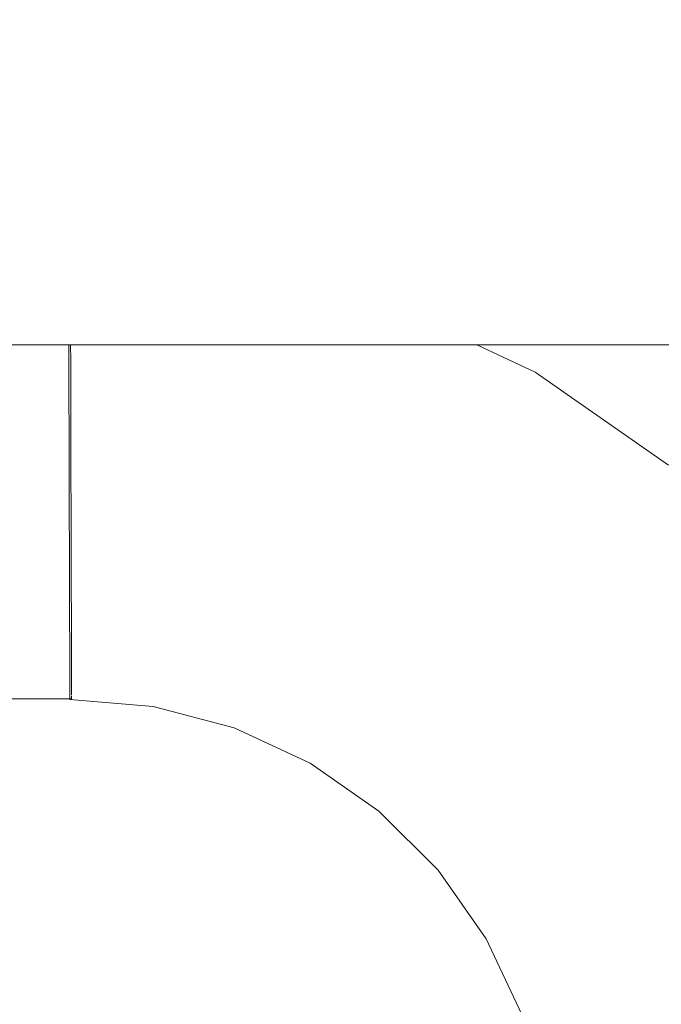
# Model space of a CAD drawing. Header units: millimetres. Extents: x -30280 to 309309, y -17460 to 4378.
# Tile 1020 of 1056: x 285227 to 285250, y -13031 to -12996. Entities that reach past the tile are written whole.
import ezdxf

# ---------------------------------------------------------------- set-up
doc = ezdxf.new("R2010")
doc.units = ezdxf.units.MM
doc.header["$MEASUREMENT"] = 0
doc.linetypes.add('Wipeout_Contour', pattern=[1000, 0, -1000])
doc.layers.add('Nuevo_08_E_Envans secs', color=7, linetype='Continuous')
doc.layers.add('Nuevo_09_EI_Mobiliari general', color=7, linetype='Continuous')
doc.layers.add('Nuevo_09_EI_Mobiliari general_Pluma_Nº__1', color=7, linetype='Continuous', lineweight=5)

# ---------------------------------------------------------------- blocks, each defined once
blk = doc.blocks.new('Elem Sección_751_7', base_point=(301400.27, -13459.976))
at = {"color": 254, "linetype": 'Wipeout_Contour', "lineweight": 0, "ltscale": 10843608.69459823}
blk.add_wipeout([(284874.936, -13034.287), (284873.36, -13043.221), (284873.49, -13043.221), (284873.817, -13043.071), (284879.368, -13041.62), (284885.027, -13041.147), (284885.027, -13041.12), (285060.47, -13041.603), (285235.913, -13041.12), (285235.913, -13041.147), (285241.573, -13041.62), (285247.123, -13043.071), (285247.45, -13043.221), (285247.58, -13043.221), (285246.005, -13034.287), (285245.236, -13031.419), (285243.979, -13028.729), (285242.274, -13026.298), (285240.172, -13024.201), (285237.737, -13022.502), (285235.044, -13021.252), (285232.174, -13020.49), (285229.215, -13020.239), (285229.215, -13020.217), (285073.662, -13020.652), (285073.661, -13020.725), (285060.47, -13020.689), (285047.279, -13020.725), (285047.279, -13020.652), (284891.725, -13020.217), (284891.725, -13020.239), (284888.766, -13020.49), (284885.896, -13021.252), (284883.203, -13022.502), (284880.768, -13024.201), (284878.666, -13026.298), (284876.961, -13028.729), (284875.705, -13031.419)], dxfattribs=at).dxf.layer = 'Nuevo_09_EI_Mobiliari general'
at = {"color": 254, "linetype": 'Wipeout_Contour', "lineweight": 0, "ltscale": 2855580.307264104}
blk.add_wipeout([(285285.47, -13007.674), (285243.648, -13007.674), (285245.713, -13008.632), (285250.44, -13011.93), (285254.52, -13016.001), (285257.83, -13020.719), (285260.269, -13025.942), (285261.761, -13031.509), (285263.827, -13043.221), (285285.47, -13043.221)], dxfattribs=at).dxf.layer = 'Nuevo_09_EI_Mobiliari general'
at = {"color": 254, "linetype": 'Wipeout_Contour', "lineweight": 0, "ltscale": 1141427.326330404}
blk.add_wipeout([(285285.47, -13007.674), (285285.47, -12996.139), (284835.47, -12996.139), (284835.47, -13007.674)], dxfattribs=at).dxf.layer = 'Nuevo_09_EI_Mobiliari general'
at = {"color": 254, "linetype": 'Wipeout_Contour', "lineweight": 0, "ltscale": 1142178.371112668}
blk.add_wipeout([(285245.713, -13008.632), (285245.652, -13008.737), (285250.362, -13012.023), (285250.44, -13011.93)], dxfattribs=at).dxf.layer = 'Nuevo_09_EI_Mobiliari general'
at = {"color": 254, "linetype": 'Wipeout_Contour', "lineweight": 0, "ltscale": 1142164.096676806}
blk.add_wipeout([(285243.361, -13007.674), (285245.652, -13008.737), (285245.713, -13008.632), (285243.648, -13007.674)], dxfattribs=at).dxf.layer = 'Nuevo_09_EI_Mobiliari general'
at = {"color": 254, "linetype": 'Wipeout_Contour', "lineweight": 0, "ltscale": 1142195.964996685}
blk.add_wipeout([(285250.362, -13012.023), (285250.13, -13012.3), (285254.151, -13016.311), (285254.427, -13016.079)], dxfattribs=at).dxf.layer = 'Nuevo_09_EI_Mobiliari general'
at = {"color": 254, "linetype": 'Wipeout_Contour', "lineweight": 0, "ltscale": 1142177.864725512}
blk.add_wipeout([(285245.652, -13008.737), (285245.472, -13009.05), (285250.13, -13012.3), (285250.362, -13012.023)], dxfattribs=at).dxf.layer = 'Nuevo_09_EI_Mobiliari general'
at = {"color": 254, "linetype": 'Wipeout_Contour', "lineweight": 0, "ltscale": 1142162.611182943}
blk.add_wipeout([(285242.506, -13007.674), (285245.472, -13009.05), (285245.652, -13008.737), (285243.361, -13007.674)], dxfattribs=at).dxf.layer = 'Nuevo_09_EI_Mobiliari general'
at = {"color": 254, "linetype": 'Wipeout_Contour', "lineweight": 0, "ltscale": 1142194.696831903}
blk.add_wipeout([(285250.13, -13012.3), (285249.752, -13012.752), (285253.7, -13016.691), (285254.151, -13016.311)], dxfattribs=at).dxf.layer = 'Nuevo_09_EI_Mobiliari general'
at = {"color": 254, "linetype": 'Wipeout_Contour', "lineweight": 0, "ltscale": 1142176.859834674}
blk.add_wipeout([(285245.472, -13009.05), (285245.179, -13009.561), (285249.752, -13012.752), (285250.13, -13012.3)], dxfattribs=at).dxf.layer = 'Nuevo_09_EI_Mobiliari general'
at = {"color": 254, "linetype": 'Wipeout_Contour', "lineweight": 0, "ltscale": 1142159.888603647}
blk.add_wipeout([(285241.112, -13007.674), (285245.179, -13009.561), (285245.472, -13009.05), (285242.506, -13007.674)], dxfattribs=at).dxf.layer = 'Nuevo_09_EI_Mobiliari general'
at = {"color": 254, "linetype": 'Wipeout_Contour', "lineweight": 0, "ltscale": 1142192.839318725}
blk.add_wipeout([(285249.752, -13012.752), (285249.238, -13013.366), (285253.088, -13017.205), (285253.7, -13016.691)], dxfattribs=at).dxf.layer = 'Nuevo_09_EI_Mobiliari general'
at = {"color": 254, "linetype": 'Wipeout_Contour', "lineweight": 0, "ltscale": 1142175.387165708}
blk.add_wipeout([(285245.179, -13009.561), (285244.78, -13010.254), (285249.238, -13013.366), (285249.752, -13012.752)], dxfattribs=at).dxf.layer = 'Nuevo_09_EI_Mobiliari general'
at = {"color": 254, "linetype": 'Wipeout_Contour', "lineweight": 0, "ltscale": 1427693.553048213}
blk.add_wipeout([(285239.954, -13007.674), (285239.848, -13007.966), (285244.78, -13010.254), (285245.179, -13009.561), (285241.112, -13007.674)], dxfattribs=at).dxf.layer = 'Nuevo_09_EI_Mobiliari general'
at = {"color": 254, "linetype": 'Wipeout_Contour', "lineweight": 0, "ltscale": 1142190.449086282}
blk.add_wipeout([(285249.238, -13013.366), (285248.606, -13014.122), (285252.333, -13017.84), (285253.088, -13017.205)], dxfattribs=at).dxf.layer = 'Nuevo_09_EI_Mobiliari general'
at = {"color": 254, "linetype": 'Wipeout_Contour', "lineweight": 0, "ltscale": 856607.442273}
blk.add_wipeout([(285239.954, -13007.674), (285238.748, -13007.674), (285239.848, -13007.966)], dxfattribs=at).dxf.layer = 'Nuevo_09_EI_Mobiliari general'
at = {"color": 254, "linetype": 'Wipeout_Contour', "lineweight": 0, "ltscale": 1142173.491636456}
blk.add_wipeout([(285244.78, -13010.254), (285244.288, -13011.109), (285248.606, -13014.122), (285249.238, -13013.366)], dxfattribs=at).dxf.layer = 'Nuevo_09_EI_Mobiliari general'
at = {"color": 254, "linetype": 'Wipeout_Contour', "lineweight": 0, "ltscale": 1142154.544277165}
blk.add_wipeout([(285239.848, -13007.966), (285239.513, -13008.893), (285244.288, -13011.109), (285244.78, -13010.254)], dxfattribs=at).dxf.layer = 'Nuevo_09_EI_Mobiliari general'
at = {"color": 254, "linetype": 'Wipeout_Contour', "lineweight": 0, "ltscale": 1142187.598920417}
blk.add_wipeout([(285247.873, -13014.998), (285251.459, -13018.575), (285252.333, -13017.84), (285248.606, -13014.122)], dxfattribs=at).dxf.layer = 'Nuevo_09_EI_Mobiliari general'
at = {"layer": 'Nuevo_09_EI_Mobiliari general_Pluma_Nº__1', "color": 7, "linetype": 'Continuous', "lineweight": 5}
blk.add_line((285245.713, -13008.632), (285243.648, -13007.674), dxfattribs=at)
at = {"color": 254, "linetype": 'Wipeout_Contour', "lineweight": 0, "ltscale": 1142138.112359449}
blk.add_wipeout([(285234.92, -13007.674), (285239.513, -13008.893), (285239.848, -13007.966), (285238.748, -13007.674)], dxfattribs=at).dxf.layer = 'Nuevo_09_EI_Mobiliari general'
at = {"color": 254, "linetype": 'Wipeout_Contour', "lineweight": 0, "ltscale": 1142171.230986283}
blk.add_wipeout([(285243.719, -13012.099), (285247.873, -13014.998), (285248.606, -13014.122), (285244.288, -13011.109)], dxfattribs=at).dxf.layer = 'Nuevo_09_EI_Mobiliari general'
at = {"color": 254, "linetype": 'Wipeout_Contour', "lineweight": 0, "ltscale": 1142152.942206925}
blk.add_wipeout([(285239.124, -13009.967), (285243.719, -13012.099), (285244.288, -13011.109), (285239.513, -13008.893)], dxfattribs=at).dxf.layer = 'Nuevo_09_EI_Mobiliari general'
at = {"color": 254, "linetype": 'Wipeout_Contour', "lineweight": 0, "ltscale": 1142184.375547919}
blk.add_wipeout([(285247.873, -13014.998), (285247.062, -13015.967), (285250.491, -13019.388), (285251.459, -13018.575)], dxfattribs=at).dxf.layer = 'Nuevo_09_EI_Mobiliari general'
at = {"color": 254, "linetype": 'Wipeout_Contour', "lineweight": 0, "ltscale": 1427664.984348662}
blk.add_wipeout([(285234.229, -13008.668), (285239.124, -13009.967), (285239.513, -13008.893), (285234.92, -13007.674), (285234.402, -13007.674)], dxfattribs=at).dxf.layer = 'Nuevo_09_EI_Mobiliari general'
at = {"color": 254, "linetype": 'Wipeout_Contour', "lineweight": 0, "ltscale": 1142168.674015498}
blk.add_wipeout([(285243.719, -13012.099), (285243.089, -13013.195), (285247.062, -13015.967), (285247.873, -13014.998)], dxfattribs=at).dxf.layer = 'Nuevo_09_EI_Mobiliari general'
at = {"color": 254, "linetype": 'Wipeout_Contour', "lineweight": 0, "ltscale": 1142193.640315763}
blk.add_wipeout([(285250.491, -13019.388), (285249.46, -13020.255), (285252.107, -13024.029), (285253.273, -13023.354)], dxfattribs=at).dxf.layer = 'Nuevo_09_EI_Mobiliari general'
at = {"layer": 'Nuevo_09_EI_Mobiliari general_Pluma_Nº__1', "color": 7, "linetype": 'Continuous', "lineweight": 5}
blk.add_line((285250.44, -13011.93), (285245.713, -13008.632), dxfattribs=at)
at = {"color": 254, "linetype": 'Wipeout_Contour', "lineweight": 0, "ltscale": 1142112.987464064}
blk.add_wipeout([(285229.243, -13007.674), (285229.245, -13008.245), (285234.229, -13008.668), (285234.402, -13007.674)], dxfattribs=at).dxf.layer = 'Nuevo_09_EI_Mobiliari general'
at = {"color": 254, "linetype": 'Wipeout_Contour', "lineweight": 0, "ltscale": 1142151.129733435}
blk.add_wipeout([(285239.124, -13009.967), (285238.695, -13011.156), (285243.089, -13013.195), (285243.719, -13012.099)], dxfattribs=at).dxf.layer = 'Nuevo_09_EI_Mobiliari general'
at = {"color": 254, "linetype": 'Wipeout_Contour', "lineweight": 0, "ltscale": 1142180.876996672}
blk.add_wipeout([(285247.062, -13015.967), (285246.197, -13017), (285249.46, -13020.255), (285250.491, -13019.388)], dxfattribs=at).dxf.layer = 'Nuevo_09_EI_Mobiliari general'
at = {"color": 254, "linetype": 'Wipeout_Contour', "lineweight": 0, "ltscale": 1142132.277996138}
blk.add_wipeout([(285234.229, -13008.668), (285234.012, -13009.913), (285238.695, -13011.156), (285239.124, -13009.967)], dxfattribs=at).dxf.layer = 'Nuevo_09_EI_Mobiliari general'
at = {"color": 254, "linetype": 'Wipeout_Contour', "lineweight": 0, "ltscale": 1142165.898488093}
blk.add_wipeout([(285243.089, -13013.195), (285242.418, -13014.362), (285246.197, -13017), (285247.062, -13015.967)], dxfattribs=at).dxf.layer = 'Nuevo_09_EI_Mobiliari general'
at = {"color": 254, "linetype": 'Wipeout_Contour', "lineweight": 0, "ltscale": 1142189.327176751}
blk.add_wipeout([(285249.46, -13020.255), (285248.397, -13021.149), (285250.905, -13024.724), (285252.107, -13024.029)], dxfattribs=at).dxf.layer = 'Nuevo_09_EI_Mobiliari general'
at = {"color": 254, "linetype": 'Wipeout_Contour', "lineweight": 0, "ltscale": 1427639.107791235}
blk.add_wipeout([(285229.245, -13008.245), (285229.248, -13009.481), (285229.248, -13009.508), (285234.012, -13009.913), (285234.229, -13008.668)], dxfattribs=at).dxf.layer = 'Nuevo_09_EI_Mobiliari general'
at = {"color": 254, "linetype": 'Wipeout_Contour', "lineweight": 0, "ltscale": 1142149.161983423}
blk.add_wipeout([(285238.695, -13011.156), (285238.237, -13012.423), (285242.418, -13014.362), (285243.089, -13013.195)], dxfattribs=at).dxf.layer = 'Nuevo_09_EI_Mobiliari general'
at = {"color": 254, "linetype": 'Wipeout_Contour', "lineweight": 0, "ltscale": 1142177.20961115}
blk.add_wipeout([(285246.197, -13017), (285245.306, -13018.066), (285248.397, -13021.149), (285249.46, -13020.255)], dxfattribs=at).dxf.layer = 'Nuevo_09_EI_Mobiliari general'
at = {"color": 254, "linetype": 'Wipeout_Contour', "lineweight": 0, "ltscale": 1142194.068830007}
blk.add_wipeout([(285250.905, -13024.724), (285249.702, -13025.419), (285251.447, -13029.156), (285252.752, -13028.68)], dxfattribs=at).dxf.layer = 'Nuevo_09_EI_Mobiliari general'
at = {"color": 254, "linetype": 'Wipeout_Contour', "lineweight": 0, "ltscale": 1141765.623235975}
blk.add_wipeout([(285229.243, -13007.674), (285060.47, -13007.674), (285060.47, -13008.689), (285229.245, -13008.217)], dxfattribs=at).dxf.layer = 'Nuevo_09_EI_Mobiliari general'
at = {"color": 254, "linetype": 'Wipeout_Contour', "lineweight": 0, "ltscale": 1142131.178176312}
blk.add_wipeout([(285234.012, -13009.913), (285233.782, -13011.24), (285238.237, -13012.423), (285238.695, -13011.156)], dxfattribs=at).dxf.layer = 'Nuevo_09_EI_Mobiliari general'
at = {"color": 254, "linetype": 'Wipeout_Contour', "lineweight": 0, "ltscale": 1142162.988761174}
blk.add_wipeout([(285242.418, -13014.362), (285241.725, -13015.567), (285245.306, -13018.066), (285246.197, -13017)], dxfattribs=at).dxf.layer = 'Nuevo_09_EI_Mobiliari general'
at = {"color": 254, "linetype": 'Wipeout_Contour', "lineweight": 0, "ltscale": 1142184.946779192}
blk.add_wipeout([(285248.397, -13021.149), (285247.334, -13022.043), (285249.702, -13025.419), (285250.905, -13024.724)], dxfattribs=at).dxf.layer = 'Nuevo_09_EI_Mobiliari general'
at = {"layer": 'Nuevo_09_EI_Mobiliari general_Pluma_Nº__1', "color": 7, "linetype": 'Continuous', "lineweight": 5}
blk.add_line((285285.47, -13007.674), (284835.47, -13007.674), dxfattribs=at)
at = {"color": 254, "linetype": 'Wipeout_Contour', "lineweight": 0, "ltscale": 1713165.178473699}
blk.add_wipeout([(285229.185, -13009.503), (285229.189, -13010.828), (285229.252, -13010.828), (285229.252, -13010.855), (285233.782, -13011.24), (285234.012, -13009.913)], dxfattribs=at).dxf.layer = 'Nuevo_09_EI_Mobiliari general'
at = {"color": 254, "linetype": 'Wipeout_Contour', "lineweight": 0, "ltscale": 1142147.098749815}
blk.add_wipeout([(285238.237, -13012.423), (285237.764, -13013.729), (285241.725, -13015.567), (285242.418, -13014.362)], dxfattribs=at).dxf.layer = 'Nuevo_09_EI_Mobiliari general'
at = {"color": 254, "linetype": 'Wipeout_Contour', "lineweight": 0, "ltscale": 1142173.484813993}
blk.add_wipeout([(285245.306, -13018.066), (285244.414, -13019.131), (285247.334, -13022.043), (285248.397, -13021.149)], dxfattribs=at).dxf.layer = 'Nuevo_09_EI_Mobiliari general'
at = {"color": 254, "linetype": 'Wipeout_Contour', "lineweight": 0, "ltscale": 1142189.240333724}
blk.add_wipeout([(285249.702, -13025.419), (285248.536, -13026.094), (285250.181, -13029.617), (285251.447, -13029.156)], dxfattribs=at).dxf.layer = 'Nuevo_09_EI_Mobiliari general'
at = {"color": 254, "linetype": 'Wipeout_Contour', "lineweight": 0, "ltscale": 1141765.835689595}
blk.add_wipeout([(285229.245, -13008.217), (285060.47, -13008.689), (285060.47, -13009.952), (285229.248, -13009.481)], dxfattribs=at).dxf.layer = 'Nuevo_09_EI_Mobiliari general'
at = {"color": 254, "linetype": 'Wipeout_Contour', "lineweight": 0, "ltscale": 1142130.024484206}
blk.add_wipeout([(285233.782, -13011.24), (285233.544, -13012.608), (285237.764, -13013.729), (285238.237, -13012.423)], dxfattribs=at).dxf.layer = 'Nuevo_09_EI_Mobiliari general'
at = {"color": 254, "linetype": 'Wipeout_Contour', "lineweight": 0, "ltscale": 1142160.033213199}
blk.add_wipeout([(285241.725, -13015.567), (285241.033, -13016.771), (285244.414, -13019.131), (285245.306, -13018.066)], dxfattribs=at).dxf.layer = 'Nuevo_09_EI_Mobiliari general'
at = {"color": 254, "linetype": 'Wipeout_Contour', "lineweight": 0, "ltscale": 1142180.632176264}
blk.add_wipeout([(285247.334, -13022.043), (285246.303, -13022.91), (285248.536, -13026.094), (285249.702, -13025.419)], dxfattribs=at).dxf.layer = 'Nuevo_09_EI_Mobiliari general'
at = {"color": 254, "linetype": 'Wipeout_Contour', "lineweight": 0, "ltscale": 1142190.418669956}
blk.add_wipeout([(285250.181, -13029.617), (285248.994, -13030.05), (285249.944, -13033.593), (285251.188, -13033.373)], dxfattribs=at).dxf.layer = 'Nuevo_09_EI_Mobiliari general'
at = {"layer": 'Nuevo_09_EI_Mobiliari general_Pluma_Nº__1', "color": 7, "linetype": 'Continuous', "lineweight": 5}
for p, q in [((285229.18, -13007.674), (285229.182, -13008.217)), ((285229.243, -13007.674), (285229.245, -13008.217))]:
    blk.add_line(p, q, dxfattribs=at)
at = {"color": 254, "linetype": 'Wipeout_Contour', "lineweight": 0, "ltscale": 1142112.285140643}
blk.add_wipeout([(285229.189, -13010.85), (285229.193, -13012.239), (285233.544, -13012.608), (285233.782, -13011.24)], dxfattribs=at).dxf.layer = 'Nuevo_09_EI_Mobiliari general'
at = {"color": 254, "linetype": 'Wipeout_Contour', "lineweight": 0, "ltscale": 1142145.002665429}
blk.add_wipeout([(285237.764, -13013.729), (285237.292, -13015.035), (285241.033, -13016.771), (285241.725, -13015.567)], dxfattribs=at).dxf.layer = 'Nuevo_09_EI_Mobiliari general'
at = {"color": 254, "linetype": 'Wipeout_Contour', "lineweight": 0, "ltscale": 1142169.815711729}
blk.add_wipeout([(285244.414, -13019.131), (285243.55, -13020.164), (285246.303, -13022.91), (285247.334, -13022.043)], dxfattribs=at).dxf.layer = 'Nuevo_09_EI_Mobiliari general'
at = {"color": 254, "linetype": 'Wipeout_Contour', "lineweight": 0, "ltscale": 1142184.632365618}
blk.add_wipeout([(285248.536, -13026.094), (285247.442, -13026.726), (285248.994, -13030.05), (285250.181, -13029.617)], dxfattribs=at).dxf.layer = 'Nuevo_09_EI_Mobiliari general'
at = {"color": 254, "linetype": 'Wipeout_Contour', "lineweight": 0, "ltscale": 1712816.473677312}
blk.add_wipeout([(285060.47, -13011.299), (285229.189, -13010.828), (285229.185, -13009.503), (285229.248, -13009.508), (285229.248, -13009.481), (285060.47, -13009.952)], dxfattribs=at).dxf.layer = 'Nuevo_09_EI_Mobiliari general'
at = {"color": 254, "linetype": 'Wipeout_Contour', "lineweight": 0, "ltscale": 1142128.85188775}
blk.add_wipeout([(285233.544, -13012.608), (285233.306, -13013.977), (285237.292, -13015.035), (285237.764, -13013.729)], dxfattribs=at).dxf.layer = 'Nuevo_09_EI_Mobiliari general'
at = {"color": 254, "linetype": 'Wipeout_Contour', "lineweight": 0, "ltscale": 1142157.121549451}
blk.add_wipeout([(285241.033, -13016.771), (285240.361, -13017.939), (285243.55, -13020.164), (285244.414, -13019.131)], dxfattribs=at).dxf.layer = 'Nuevo_09_EI_Mobiliari general'
at = {"color": 254, "linetype": 'Wipeout_Contour', "lineweight": 0, "ltscale": 1142176.514356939}
blk.add_wipeout([(285246.303, -13022.91), (285245.336, -13023.724), (285247.442, -13026.726), (285248.536, -13026.094)], dxfattribs=at).dxf.layer = 'Nuevo_09_EI_Mobiliari general'
at = {"color": 254, "linetype": 'Wipeout_Contour', "lineweight": 0, "ltscale": 1142185.849217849}
blk.add_wipeout([(285247.921, -13030.441), (285248.819, -13033.791), (285249.944, -13033.593), (285248.994, -13030.05)], dxfattribs=at).dxf.layer = 'Nuevo_09_EI_Mobiliari general'
at = {"layer": 'Nuevo_09_EI_Mobiliari general_Pluma_Nº__1', "color": 7, "linetype": 'Continuous', "lineweight": 5}
for p, q in [((285229.182, -13008.217), (285229.185, -13009.481)), ((285229.245, -13008.217), (285229.248, -13009.481))]:
    blk.add_line(p, q, dxfattribs=at)
at = {"color": 254, "linetype": 'Wipeout_Contour', "lineweight": 0, "ltscale": 1142112.071816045}
blk.add_wipeout([(285229.193, -13012.239), (285229.197, -13013.628), (285233.306, -13013.977), (285233.544, -13012.608)], dxfattribs=at).dxf.layer = 'Nuevo_09_EI_Mobiliari general'
at = {"color": 254, "linetype": 'Wipeout_Contour', "lineweight": 0, "ltscale": 1142142.937291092}
blk.add_wipeout([(285237.292, -13015.035), (285236.834, -13016.302), (285240.361, -13017.939), (285241.033, -13016.771)], dxfattribs=at).dxf.layer = 'Nuevo_09_EI_Mobiliari general'
at = {"color": 254, "linetype": 'Wipeout_Contour', "lineweight": 0, "ltscale": 1142166.313648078}
blk.add_wipeout([(285243.55, -13020.164), (285242.739, -13021.133), (285245.336, -13023.724), (285246.303, -13022.91)], dxfattribs=at).dxf.layer = 'Nuevo_09_EI_Mobiliari general'
at = {"color": 254, "linetype": 'Wipeout_Contour', "lineweight": 0, "ltscale": 1142180.384791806}
blk.add_wipeout([(285246.453, -13027.298), (285247.921, -13030.441), (285248.994, -13030.05), (285247.442, -13026.726)], dxfattribs=at).dxf.layer = 'Nuevo_09_EI_Mobiliari general'
at = {"color": 254, "linetype": 'Wipeout_Contour', "lineweight": 0, "ltscale": 1998200.858277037}
blk.add_wipeout([(285229.252, -13010.828), (285060.47, -13011.299), (285073.688, -13011.336), (285073.684, -13012.652), (285229.193, -13012.217), (285229.189, -13010.85), (285229.252, -13010.855)], dxfattribs=at).dxf.layer = 'Nuevo_09_EI_Mobiliari general'
at = {"color": 254, "linetype": 'Wipeout_Contour', "lineweight": 0, "ltscale": 1142127.695854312}
blk.add_wipeout([(285233.306, -13013.977), (285233.075, -13015.304), (285236.834, -13016.302), (285237.292, -13015.035)], dxfattribs=at).dxf.layer = 'Nuevo_09_EI_Mobiliari general'
at = {"color": 254, "linetype": 'Wipeout_Contour', "lineweight": 0, "ltscale": 1142154.342067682}
blk.add_wipeout([(285240.361, -13017.939), (285239.731, -13019.034), (285242.739, -13021.133), (285243.55, -13020.164)], dxfattribs=at).dxf.layer = 'Nuevo_09_EI_Mobiliari general'
at = {"color": 254, "linetype": 'Wipeout_Contour', "lineweight": 0, "ltscale": 1142172.718252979}
blk.add_wipeout([(285244.461, -13024.459), (285246.453, -13027.298), (285247.442, -13026.726), (285245.336, -13023.724)], dxfattribs=at).dxf.layer = 'Nuevo_09_EI_Mobiliari general'
at = {"color": 254, "linetype": 'Wipeout_Contour', "lineweight": 0, "ltscale": 1142181.806549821}
blk.add_wipeout([(285247.921, -13030.441), (285246.994, -13030.778), (285247.848, -13033.962), (285248.819, -13033.791)], dxfattribs=at).dxf.layer = 'Nuevo_09_EI_Mobiliari general'
at = {"layer": 'Nuevo_09_EI_Mobiliari general_Pluma_Nº__1', "color": 7, "linetype": 'Continuous', "lineweight": 5}
for p, q in [((285229.185, -13009.481), (285229.189, -13010.828)), ((285229.248, -13009.481), (285229.252, -13010.828))]:
    blk.add_line(p, q, dxfattribs=at)
at = {"color": 254, "linetype": 'Wipeout_Contour', "lineweight": 0, "ltscale": 1142111.86040233}
blk.add_wipeout([(285229.197, -13013.628), (285229.201, -13014.975), (285233.075, -13015.304), (285233.306, -13013.977)], dxfattribs=at).dxf.layer = 'Nuevo_09_EI_Mobiliari general'
at = {"color": 254, "linetype": 'Wipeout_Contour', "lineweight": 0, "ltscale": 1142140.965178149}
blk.add_wipeout([(285236.834, -13016.302), (285236.404, -13017.491), (285239.731, -13019.034), (285240.361, -13017.939)], dxfattribs=at).dxf.layer = 'Nuevo_09_EI_Mobiliari general'
at = {"color": 254, "linetype": 'Wipeout_Contour', "lineweight": 0, "ltscale": 1142163.08481051}
blk.add_wipeout([(285242.006, -13022.009), (285244.461, -13024.459), (285245.336, -13023.724), (285242.739, -13021.133)], dxfattribs=at).dxf.layer = 'Nuevo_09_EI_Mobiliari general'
at = {"color": 254, "linetype": 'Wipeout_Contour', "lineweight": 0, "ltscale": 1142176.626437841}
blk.add_wipeout([(285246.453, -13027.298), (285245.6, -13027.792), (285246.994, -13030.778), (285247.921, -13030.441)], dxfattribs=at).dxf.layer = 'Nuevo_09_EI_Mobiliari general'
at = {"color": 254, "linetype": 'Wipeout_Contour', "lineweight": 0, "ltscale": 1712675.855605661}
blk.add_wipeout([(285060.471, -13012.689), (285073.684, -13012.725), (285073.68, -13014.041), (285229.197, -13013.607), (285229.193, -13012.239), (285229.193, -13012.217)], dxfattribs=at).dxf.layer = 'Nuevo_09_EI_Mobiliari general'
at = {"color": 254, "linetype": 'Wipeout_Contour', "lineweight": 0, "ltscale": 1142126.591270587}
blk.add_wipeout([(285233.075, -13015.304), (285232.859, -13016.549), (285236.404, -13017.491), (285236.834, -13016.302)], dxfattribs=at).dxf.layer = 'Nuevo_09_EI_Mobiliari general'
at = {"color": 254, "linetype": 'Wipeout_Contour', "lineweight": 0, "ltscale": 1142151.778969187}
blk.add_wipeout([(285239.162, -13020.025), (285242.006, -13022.009), (285242.739, -13021.133), (285239.731, -13019.034)], dxfattribs=at).dxf.layer = 'Nuevo_09_EI_Mobiliari general'
at = {"color": 254, "linetype": 'Wipeout_Contour', "lineweight": 0, "ltscale": 1142169.358927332}
blk.add_wipeout([(285244.461, -13024.459), (285243.707, -13025.094), (285245.6, -13027.792), (285246.453, -13027.298)], dxfattribs=at).dxf.layer = 'Nuevo_09_EI_Mobiliari general'
at = {"color": 254, "linetype": 'Wipeout_Contour', "lineweight": 0, "ltscale": 1142178.41322693}
blk.add_wipeout([(285246.994, -13030.778), (285246.243, -13031.052), (285247.06, -13034.101), (285247.848, -13033.962)], dxfattribs=at).dxf.layer = 'Nuevo_09_EI_Mobiliari general'
at = {"layer": 'Nuevo_09_EI_Mobiliari general_Pluma_Nº__1', "color": 7, "linetype": 'Continuous', "lineweight": 5}
for p, q in [((285229.189, -13010.828), (285229.193, -13012.217)), ((285229.252, -13010.828), (285229.256, -13012.217))]:
    blk.add_line(p, q, dxfattribs=at)
at = {"color": 254, "linetype": 'Wipeout_Contour', "lineweight": 0, "ltscale": 1142111.657054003}
blk.add_wipeout([(285229.201, -13014.975), (285229.204, -13016.239), (285232.859, -13016.549), (285233.075, -13015.304)], dxfattribs=at).dxf.layer = 'Nuevo_09_EI_Mobiliari general'
at = {"color": 254, "linetype": 'Wipeout_Contour', "lineweight": 0, "ltscale": 1142139.145967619}
blk.add_wipeout([(285236.015, -13018.565), (285239.162, -13020.025), (285239.731, -13019.034), (285236.404, -13017.491)], dxfattribs=at).dxf.layer = 'Nuevo_09_EI_Mobiliari general'
at = {"color": 254, "linetype": 'Wipeout_Contour', "lineweight": 0, "ltscale": 1142160.226995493}
blk.add_wipeout([(285242.006, -13022.009), (285241.373, -13022.766), (285243.707, -13025.094), (285244.461, -13024.459)], dxfattribs=at).dxf.layer = 'Nuevo_09_EI_Mobiliari general'
at = {"color": 254, "linetype": 'Wipeout_Contour', "lineweight": 0, "ltscale": 1142173.471144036}
blk.add_wipeout([(285245.6, -13027.792), (285244.907, -13028.192), (285246.243, -13031.052), (285246.994, -13030.778)], dxfattribs=at).dxf.layer = 'Nuevo_09_EI_Mobiliari general'
at = {"color": 254, "linetype": 'Wipeout_Contour', "lineweight": 0, "ltscale": 1427318.511548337}
blk.add_wipeout([(285073.68, -13014.041), (285073.676, -13015.388), (285229.201, -13014.954), (285229.197, -13013.628), (285229.197, -13013.607)], dxfattribs=at).dxf.layer = 'Nuevo_09_EI_Mobiliari general'
at = {"color": 254, "linetype": 'Wipeout_Contour', "lineweight": 0, "ltscale": 1142125.571390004}
blk.add_wipeout([(285232.663, -13017.675), (285236.015, -13018.565), (285236.404, -13017.491), (285232.859, -13016.549)], dxfattribs=at).dxf.layer = 'Nuevo_09_EI_Mobiliari general'
at = {"color": 254, "linetype": 'Wipeout_Contour', "lineweight": 0, "ltscale": 1142149.509800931}
blk.add_wipeout([(285239.162, -13020.025), (285238.67, -13020.879), (285241.373, -13022.766), (285242.006, -13022.009)], dxfattribs=at).dxf.layer = 'Nuevo_09_EI_Mobiliari general'
at = {"color": 254, "linetype": 'Wipeout_Contour', "lineweight": 0, "ltscale": 1142166.53806151}
blk.add_wipeout([(285243.707, -13025.094), (285243.094, -13025.608), (285244.907, -13028.192), (285245.6, -13027.792)], dxfattribs=at).dxf.layer = 'Nuevo_09_EI_Mobiliari general'
at = {"layer": 'Nuevo_09_EI_Mobiliari general_Pluma_Nº__1', "color": 7, "linetype": 'Continuous', "lineweight": 5}
for p, q in [((285229.193, -13012.217), (285229.197, -13013.607)), ((285229.256, -13012.217), (285229.26, -13013.606))]:
    blk.add_line(p, q, dxfattribs=at)
at = {"color": 254, "linetype": 'Wipeout_Contour', "lineweight": 0, "ltscale": 1142111.467622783}
blk.add_wipeout([(285232.859, -13016.549), (285229.204, -13016.239), (285229.207, -13017.382), (285232.663, -13017.675)], dxfattribs=at).dxf.layer = 'Nuevo_09_EI_Mobiliari general'
at = {"color": 254, "linetype": 'Wipeout_Contour', "lineweight": 0, "ltscale": 1142137.53458895}
blk.add_wipeout([(285236.015, -13018.565), (285235.68, -13019.492), (285238.67, -13020.879), (285239.162, -13020.025)], dxfattribs=at).dxf.layer = 'Nuevo_09_EI_Mobiliari general'
at = {"color": 254, "linetype": 'Wipeout_Contour', "lineweight": 0, "ltscale": 1142157.826635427}
blk.add_wipeout([(285241.373, -13022.766), (285240.86, -13023.379), (285243.094, -13025.608), (285243.707, -13025.094)], dxfattribs=at).dxf.layer = 'Nuevo_09_EI_Mobiliari general'
at = {"color": 254, "linetype": 'Wipeout_Contour', "lineweight": 0, "ltscale": 1142171.014261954}
blk.add_wipeout([(285244.907, -13028.192), (285244.397, -13028.487), (285245.689, -13031.254), (285246.243, -13031.052)], dxfattribs=at).dxf.layer = 'Nuevo_09_EI_Mobiliari general'
at = {"color": 254, "linetype": 'Wipeout_Contour', "lineweight": 0, "ltscale": 1427318.814806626}
blk.add_wipeout([(285073.676, -13015.388), (285073.673, -13016.652), (285229.204, -13016.217), (285229.201, -13014.975), (285229.201, -13014.954)], dxfattribs=at).dxf.layer = 'Nuevo_09_EI_Mobiliari general'
at = {"color": 254, "linetype": 'Wipeout_Contour', "lineweight": 0, "ltscale": 1142124.66684551}
blk.add_wipeout([(285232.663, -13017.675), (285232.494, -13018.646), (285235.68, -13019.492), (285236.015, -13018.565)], dxfattribs=at).dxf.layer = 'Nuevo_09_EI_Mobiliari general'
at = {"color": 254, "linetype": 'Wipeout_Contour', "lineweight": 0, "ltscale": 1142147.603112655}
blk.add_wipeout([(285238.67, -13020.879), (285238.271, -13021.573), (285240.86, -13023.379), (285241.373, -13022.766)], dxfattribs=at).dxf.layer = 'Nuevo_09_EI_Mobiliari general'
at = {"color": 254, "linetype": 'Wipeout_Contour', "lineweight": 0, "ltscale": 1142164.340853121}
blk.add_wipeout([(285243.094, -13025.608), (285242.643, -13025.988), (285244.397, -13028.487), (285244.907, -13028.192)], dxfattribs=at).dxf.layer = 'Nuevo_09_EI_Mobiliari general'
at = {"layer": 'Nuevo_09_EI_Mobiliari general_Pluma_Nº__1', "color": 7, "linetype": 'Continuous', "lineweight": 5}
for p, q in [((285229.197, -13013.607), (285229.201, -13014.954)), ((285229.26, -13013.606), (285229.263, -13014.953))]:
    blk.add_line(p, q, dxfattribs=at)
at = {"color": 254, "linetype": 'Wipeout_Contour', "lineweight": 0, "ltscale": 1142111.297516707}
blk.add_wipeout([(285229.207, -13017.382), (285229.21, -13018.368), (285232.494, -13018.646), (285232.663, -13017.675)], dxfattribs=at).dxf.layer = 'Nuevo_09_EI_Mobiliari general'
at = {"color": 254, "linetype": 'Wipeout_Contour', "lineweight": 0, "ltscale": 1142136.179619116}
blk.add_wipeout([(285235.68, -13019.492), (285235.408, -13020.244), (285238.271, -13021.573), (285238.67, -13020.879)], dxfattribs=at).dxf.layer = 'Nuevo_09_EI_Mobiliari general'
at = {"color": 254, "linetype": 'Wipeout_Contour', "lineweight": 0, "ltscale": 1142155.95618585}
blk.add_wipeout([(285240.86, -13023.379), (285240.482, -13023.831), (285242.643, -13025.988), (285243.094, -13025.608)], dxfattribs=at).dxf.layer = 'Nuevo_09_EI_Mobiliari general'
at = {"color": 254, "linetype": 'Wipeout_Contour', "lineweight": 0, "ltscale": 1142169.329693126}
blk.add_wipeout([(285244.397, -13028.487), (285244.085, -13028.668), (285245.35, -13031.378), (285245.689, -13031.254)], dxfattribs=at).dxf.layer = 'Nuevo_09_EI_Mobiliari general'
at = {"color": 254, "linetype": 'Wipeout_Contour', "lineweight": 0, "ltscale": 1141793.573735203}
blk.add_wipeout([(285073.67, -13017.794), (285229.207, -13017.36), (285229.204, -13016.217), (285073.673, -13016.652)], dxfattribs=at).dxf.layer = 'Nuevo_09_EI_Mobiliari general'
at = {"color": 254, "linetype": 'Wipeout_Contour', "lineweight": 0, "ltscale": 1142123.904762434}
blk.add_wipeout([(285232.494, -13018.646), (285232.357, -13019.434), (285235.408, -13020.244), (285235.68, -13019.492)], dxfattribs=at).dxf.layer = 'Nuevo_09_EI_Mobiliari general'
at = {"color": 254, "linetype": 'Wipeout_Contour', "lineweight": 0, "ltscale": 1142146.11640849}
blk.add_wipeout([(285238.271, -13021.573), (285237.978, -13022.084), (285240.482, -13023.831), (285240.86, -13023.379)], dxfattribs=at).dxf.layer = 'Nuevo_09_EI_Mobiliari general'
at = {"color": 254, "linetype": 'Wipeout_Contour', "lineweight": 0, "ltscale": 1142162.833428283}
blk.add_wipeout([(285242.643, -13025.988), (285242.367, -13026.22), (285244.085, -13028.668), (285244.397, -13028.487)], dxfattribs=at).dxf.layer = 'Nuevo_09_EI_Mobiliari general'
at = {"layer": 'Nuevo_09_EI_Mobiliari general_Pluma_Nº__1', "color": 7, "linetype": 'Continuous', "lineweight": 5}
for p, q in [((285229.201, -13014.954), (285229.204, -13016.217)), ((285229.263, -13014.953), (285229.267, -13016.217))]:
    blk.add_line(p, q, dxfattribs=at)
at = {"color": 254, "linetype": 'Wipeout_Contour', "lineweight": 0, "ltscale": 1142111.151595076}
blk.add_wipeout([(285229.21, -13018.368), (285229.212, -13019.167), (285232.357, -13019.434), (285232.494, -13018.646)], dxfattribs=at).dxf.layer = 'Nuevo_09_EI_Mobiliari general'
at = {"color": 254, "linetype": 'Wipeout_Contour', "lineweight": 0, "ltscale": 1142135.121857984}
blk.add_wipeout([(285235.408, -13020.244), (285235.208, -13020.799), (285237.978, -13022.084), (285238.271, -13021.573)], dxfattribs=at).dxf.layer = 'Nuevo_09_EI_Mobiliari general'
at = {"color": 254, "linetype": 'Wipeout_Contour', "lineweight": 0, "ltscale": 1142154.671964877}
blk.add_wipeout([(285240.482, -13023.831), (285240.25, -13024.108), (285242.367, -13026.22), (285242.643, -13025.988)], dxfattribs=at).dxf.layer = 'Nuevo_09_EI_Mobiliari general'
at = {"color": 254, "linetype": 'Wipeout_Contour', "lineweight": 0, "ltscale": 1142168.467556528}
blk.add_wipeout([(285244.085, -13028.668), (285243.979, -13028.729), (285245.236, -13031.419), (285245.35, -13031.378)], dxfattribs=at).dxf.layer = 'Nuevo_09_EI_Mobiliari general'
at = {"color": 254, "linetype": 'Wipeout_Contour', "lineweight": 0, "ltscale": 1427319.344871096}
blk.add_wipeout([(285073.67, -13017.794), (285073.667, -13018.78), (285229.21, -13018.346), (285229.207, -13017.382), (285229.207, -13017.36)], dxfattribs=at).dxf.layer = 'Nuevo_09_EI_Mobiliari general'
at = {"color": 254, "linetype": 'Wipeout_Contour', "lineweight": 0, "ltscale": 1142123.307999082}
blk.add_wipeout([(285232.357, -13019.434), (285232.257, -13020.015), (285235.208, -13020.799), (285235.408, -13020.244)], dxfattribs=at).dxf.layer = 'Nuevo_09_EI_Mobiliari general'
at = {"color": 254, "linetype": 'Wipeout_Contour', "lineweight": 0, "ltscale": 1142145.094463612}
blk.add_wipeout([(285237.978, -13022.084), (285237.798, -13022.397), (285240.25, -13024.108), (285240.482, -13023.831)], dxfattribs=at).dxf.layer = 'Nuevo_09_EI_Mobiliari general'
at = {"color": 254, "linetype": 'Wipeout_Contour', "lineweight": 0, "ltscale": 1142162.060867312}
blk.add_wipeout([(285242.367, -13026.22), (285242.274, -13026.298), (285243.979, -13028.729), (285244.085, -13028.668)], dxfattribs=at).dxf.layer = 'Nuevo_09_EI_Mobiliari general'
at = {"layer": 'Nuevo_09_EI_Mobiliari general_Pluma_Nº__1', "color": 7, "linetype": 'Continuous', "lineweight": 5}
for p, q in [((285229.204, -13016.217), (285229.207, -13017.36)), ((285229.267, -13016.217), (285229.27, -13017.36)), ((285245.236, -13031.419), (285243.979, -13028.729))]:
    blk.add_line(p, q, dxfattribs=at)
at = {"color": 254, "linetype": 'Wipeout_Contour', "lineweight": 0, "ltscale": 1142111.034095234}
blk.add_wipeout([(285229.212, -13019.167), (285229.214, -13019.757), (285232.257, -13020.015), (285232.357, -13019.434)], dxfattribs=at).dxf.layer = 'Nuevo_09_EI_Mobiliari general'
at = {"color": 254, "linetype": 'Wipeout_Contour', "lineweight": 0, "ltscale": 1142134.393162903}
blk.add_wipeout([(285235.208, -13020.799), (285235.085, -13021.138), (285237.798, -13022.397), (285237.978, -13022.084)], dxfattribs=at).dxf.layer = 'Nuevo_09_EI_Mobiliari general'
at = {"color": 254, "linetype": 'Wipeout_Contour', "lineweight": 0, "ltscale": 1142154.012525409}
blk.add_wipeout([(285240.25, -13024.108), (285240.172, -13024.201), (285242.274, -13026.298), (285242.367, -13026.22)], dxfattribs=at).dxf.layer = 'Nuevo_09_EI_Mobiliari general'
at = {"layer": 'Nuevo_09_EI_Mobiliari general_Pluma_Nº__1', "color": 7, "linetype": 'Continuous', "lineweight": 5}
blk.add_line((285243.979, -13028.729), (285242.274, -13026.298), dxfattribs=at)
at = {"color": 254, "linetype": 'Wipeout_Contour', "lineweight": 0, "ltscale": 1427319.555580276}
blk.add_wipeout([(285073.667, -13018.78), (285073.665, -13019.58), (285229.212, -13019.146), (285229.21, -13018.368), (285229.21, -13018.346)], dxfattribs=at).dxf.layer = 'Nuevo_09_EI_Mobiliari general'
at = {"color": 254, "linetype": 'Wipeout_Contour', "lineweight": 0, "ltscale": 1142122.894526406}
blk.add_wipeout([(285232.257, -13020.015), (285232.195, -13020.371), (285235.085, -13021.138), (285235.208, -13020.799)], dxfattribs=at).dxf.layer = 'Nuevo_09_EI_Mobiliari general'
at = {"color": 254, "linetype": 'Wipeout_Contour', "lineweight": 0, "ltscale": 1142144.568059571}
blk.add_wipeout([(285237.798, -13022.397), (285237.737, -13022.502), (285240.172, -13024.201), (285240.25, -13024.108)], dxfattribs=at).dxf.layer = 'Nuevo_09_EI_Mobiliari general'
at = {"layer": 'Nuevo_09_EI_Mobiliari general_Pluma_Nº__1', "color": 7, "linetype": 'Continuous', "lineweight": 5}
for p, q in [((285229.207, -13017.36), (285229.21, -13018.346)), ((285229.27, -13017.36), (285229.273, -13018.346)), ((285242.274, -13026.298), (285240.172, -13024.201))]:
    blk.add_line(p, q, dxfattribs=at)
at = {"color": 254, "linetype": 'Wipeout_Contour', "lineweight": 0, "ltscale": 1142110.948570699}
blk.add_wipeout([(285229.214, -13019.757), (285229.215, -13020.118), (285232.195, -13020.371), (285232.257, -13020.015)], dxfattribs=at).dxf.layer = 'Nuevo_09_EI_Mobiliari general'
at = {"color": 254, "linetype": 'Wipeout_Contour', "lineweight": 0, "ltscale": 1142134.015566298}
blk.add_wipeout([(285235.085, -13021.138), (285235.044, -13021.252), (285237.737, -13022.502), (285237.798, -13022.397)], dxfattribs=at).dxf.layer = 'Nuevo_09_EI_Mobiliari general'
at = {"layer": 'Nuevo_09_EI_Mobiliari general_Pluma_Nº__1', "color": 7, "linetype": 'Continuous', "lineweight": 5}
blk.add_line((285240.172, -13024.201), (285237.737, -13022.502), dxfattribs=at)
at = {"color": 254, "linetype": 'Wipeout_Contour', "lineweight": 0, "ltscale": 1142122.676936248}
blk.add_wipeout([(285232.195, -13020.371), (285232.174, -13020.49), (285235.044, -13021.252), (285235.085, -13021.138)], dxfattribs=at).dxf.layer = 'Nuevo_09_EI_Mobiliari general'
at = {"layer": 'Nuevo_09_EI_Mobiliari general_Pluma_Nº__1', "color": 7, "linetype": 'Continuous', "lineweight": 5}
blk.add_line((285237.737, -13022.502), (285235.044, -13021.252), dxfattribs=at)
at = {"color": 254, "linetype": 'Wipeout_Contour', "lineweight": 0, "ltscale": 1142110.897786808}
blk.add_wipeout([(285229.215, -13020.118), (285229.215, -13020.239), (285232.174, -13020.49), (285232.195, -13020.371)], dxfattribs=at).dxf.layer = 'Nuevo_09_EI_Mobiliari general'
at = {"layer": 'Nuevo_09_EI_Mobiliari general_Pluma_Nº__1', "color": 7, "linetype": 'Continuous', "lineweight": 5}
blk.add_line((285235.044, -13021.252), (285232.174, -13020.49), dxfattribs=at)
at = {"color": 254, "linetype": 'Wipeout_Contour', "lineweight": 0, "ltscale": 1427319.898646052}
blk.add_wipeout([(285073.662, -13020.53), (285073.662, -13020.652), (285229.215, -13020.217), (285229.215, -13020.118), (285229.215, -13020.096)], dxfattribs=at).dxf.layer = 'Nuevo_09_EI_Mobiliari general'
at = {"color": 254, "linetype": 'Wipeout_Contour', "lineweight": 0, "ltscale": 1427319.721165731}
blk.add_wipeout([(285073.665, -13019.58), (285073.663, -13020.169), (285229.214, -13019.735), (285229.212, -13019.167), (285229.212, -13019.146)], dxfattribs=at).dxf.layer = 'Nuevo_09_EI_Mobiliari general'
at = {"layer": 'Nuevo_09_EI_Mobiliari general_Pluma_Nº__1', "color": 7, "linetype": 'Continuous', "lineweight": 5}
for p, q in [((285229.21, -13018.346), (285229.212, -13019.146)), ((285229.273, -13018.346), (285229.275, -13019.145))]:
    blk.add_line(p, q, dxfattribs=at)
at = {"color": 254, "linetype": 'Wipeout_Contour', "lineweight": 0, "ltscale": 1427319.836634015}
blk.add_wipeout([(285073.663, -13020.169), (285073.662, -13020.53), (285229.215, -13020.096), (285229.214, -13019.757), (285229.214, -13019.735)], dxfattribs=at).dxf.layer = 'Nuevo_09_EI_Mobiliari general'
at = {"layer": 'Nuevo_09_EI_Mobiliari general_Pluma_Nº__1', "color": 7, "linetype": 'Continuous', "lineweight": 5}
for p, q in [((285229.212, -13019.146), (285229.214, -13019.735)), ((285229.275, -13019.145), (285229.277, -13019.735)), ((285229.214, -13019.735), (285229.215, -13020.096)), ((285229.277, -13019.735), (285229.278, -13020.096)), ((285229.215, -13020.096), (285229.215, -13020.239)), ((285229.278, -13020.123), (285229.278, -13020.217)), ((285229.278, -13020.217), (285073.662, -13020.652)), ((285232.174, -13020.49), (285229.215, -13020.239))]:
    blk.add_line(p, q, dxfattribs=at)
blk = doc.blocks.new('Elem Sección_765_7', base_point=(301400.27, -13459.976))
at = {"color": 254, "linetype": 'Wipeout_Contour', "lineweight": 0, "ltscale": 24877759.46648961}
blk.add_wipeout([(283759.161, -13457.976), (284282.696, -13457.976), (284352.499, -13068.119), (284353.136, -13065.78), (284357.066, -13043.488), (284335.47, -13043.488), (284335.47, -12987.919), (284335.542, -12987.919), (284349.106, -12561.81), (284771.834, -12561.81), (284785.398, -12987.919), (284785.47, -12987.919), (284785.47, -13043.488), (284763.874, -13043.488), (284767.804, -13065.78), (284768.441, -13068.119), (284810.47, -13302.855), (284852.499, -13068.119), (284853.136, -13065.78), (284857.066, -13043.488), (284835.47, -13043.488), (284835.47, -12987.919), (284835.542, -12987.919), (284849.106, -12561.81), (285271.834, -12561.81), (285285.398, -12987.919), (285285.47, -12987.919), (285285.47, -13043.488), (285263.874, -13043.488), (285267.804, -13065.78), (285268.441, -13068.119), (285310.47, -13302.855), (285352.499, -13068.119), (285353.136, -13065.78), (285357.066, -13043.488), (285335.47, -13043.488), (285335.47, -12987.919), (285335.542, -12987.919), (285349.106, -12561.81), (285771.834, -12561.81), (285785.398, -12987.919), (285785.47, -12987.919), (285785.47, -13043.488), (285763.874, -13043.488), (285767.804, -13065.78), (285768.441, -13068.119), (285810.47, -13302.855), (285852.499, -13068.119), (285853.136, -13065.78), (285857.066, -13043.488), (285835.47, -13043.488), (285835.47, -12987.919), (285835.542, -12987.919), (285849.106, -12561.81), (286271.834, -12561.81), (286285.398, -12987.919), (286285.47, -12987.919), (286285.47, -13043.488), (286263.874, -13043.488), (286267.804, -13065.78), (286268.441, -13068.119), (286310.47, -13302.855), (286352.499, -13068.119), (286353.136, -13065.78), (286357.066, -13043.488), (286335.47, -13043.488), (286335.47, -12987.919), (286335.542, -12987.919), (286349.106, -12561.81), (286771.834, -12561.81), (286785.398, -12987.919), (286785.47, -12987.919), (286785.47, -13043.488), (286763.874, -13043.488), (286767.804, -13065.78), (286768.441, -13068.119), (286810.47, -13302.855), (286852.499, -13068.119), (286853.136, -13065.78), (286857.067, -13043.488), (286835.47, -13043.488), (286835.47, -12987.919), (286835.542, -12987.919), (286849.106, -12561.81), (287114.161, -12561.81), (287114.161, -11012.976), (283759.161, -11012.976)], dxfattribs=at).dxf.layer = 'Nuevo_08_E_Envans secs'

msp = doc.modelspace()

# ---------------------------------------------------------------- block references
at = {"layer": 'Nuevo_09_EI_Mobiliari general', "lineweight": 0}
msp.add_blockref('Elem Sección_751_7', (301400.27, -13459.976), dxfattribs=at)

# ---------------------------------------------------------------- next in the draw order: block references
at = {"layer": 'Nuevo_08_E_Envans secs', "lineweight": 0}
msp.add_blockref('Elem Sección_765_7', (301400.27, -13459.976), dxfattribs=at)

doc.saveas('drawing.dxf')
